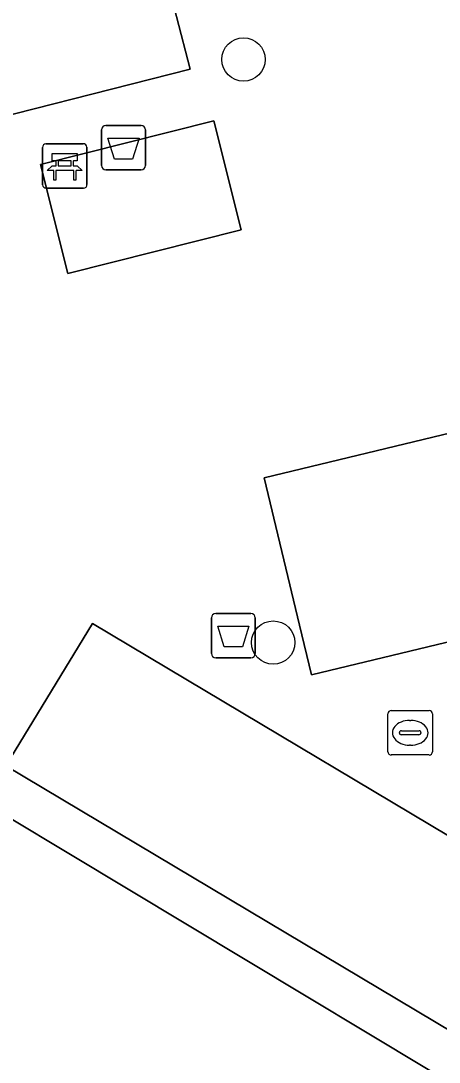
# Model space of a CAD drawing. Extents: x 158455 to 159797, y 387218 to 388672.
# Drawn here: x 159288.22 to 159297.64, y 388199.4 to 388222.86 of the extents above; entities that cross this region are included whole.
import ezdxf

# ---------------------------------------------------------------- set-up
doc = ezdxf.new("R2010")
doc.units = 0
for name, color, linetype in [('IMGEO_Afvalbak', 7, 'Continuous'), ('IMGEO_Bank', 7, 'Continuous'), ('IMGEO_Boom', 7, 'Continuous'), ('IMGEO_Kolk', 7, 'Continuous'), ('IMGEO_Rijbaan_lokaal_open', 7, 'Continuous'), ('IMGEO_Voetpad_open', 7, 'Continuous')]:
    doc.layers.add(name, color=color, linetype=linetype)

msp = doc.modelspace()

# ---------------------------------------------------------------- linework, layer by layer
at = {"layer": 'IMGEO_Afvalbak'}
for p, q in [((159290.135, 388220.499), (159290.925, 388220.499)), ((159290.925, 388220.499), (159290.135, 388220.499)), ((159290.035, 388219.599), (159290.035, 388220.399)), ((159290.035, 388220.399), (159290.035, 388219.599)), ((159291.025, 388220.399), (159291.025, 388219.599)), ((159291.025, 388219.599), (159291.025, 388220.399)), ((159290.925, 388219.499), (159290.135, 388219.499)), ((159290.135, 388219.499), (159290.925, 388219.499)), ((159292.509, 388208.608), (159292.509, 388209.408)), ((159292.509, 388209.408), (159292.509, 388208.608)), ((159292.609, 388209.508), (159293.399, 388209.508)), ((159293.399, 388209.508), (159292.609, 388209.508)), ((159293.499, 388209.408), (159293.499, 388208.608)), ((159293.499, 388208.608), (159293.499, 388209.408)), ((159293.399, 388208.508), (159292.609, 388208.508)), ((159292.609, 388208.508), (159293.399, 388208.508))]:
    msp.add_line(p, q, dxfattribs=at)
for points in [[(159290.178, 388220.213), (159290.882, 388220.213), (159290.733, 388219.743), (159290.327, 388219.743), (159290.178, 388220.213)], [(159292.652, 388209.222), (159293.356, 388209.222), (159293.207, 388208.752), (159292.801, 388208.752), (159292.652, 388209.222)]]:
    msp.add_lwpolyline(points, dxfattribs=at)
for centre, start, end in [((159290.135, 388220.399), 90, 180), ((159290.135, 388220.399), 90, 180), ((159290.925, 388220.399), 0, 90), ((159290.925, 388220.399), 360, 90), ((159290.135, 388219.599), 180, 270), ((159290.135, 388219.599), 180, 270), ((159290.925, 388219.599), 270, 0), ((159290.925, 388219.599), 270, 0), ((159292.609, 388209.408), 90, 180), ((159292.609, 388209.408), 90, 180), ((159293.399, 388209.408), 0, 90), ((159293.399, 388209.408), 360, 90), ((159292.609, 388208.608), 180, 270), ((159292.609, 388208.608), 180, 270), ((159293.399, 388208.608), 270, 0), ((159293.399, 388208.608), 270, 0)]:
    msp.add_arc(centre, 0.1, start, end, dxfattribs=at)
at = {"layer": 'IMGEO_Bank'}
for p, q in [((159288.708, 388219.163), (159288.708, 388220.004)), ((159288.708, 388220.004), (159288.708, 388219.163)), ((159288.783, 388220.088), (159289.624, 388220.088)), ((159289.624, 388220.088), (159288.783, 388220.088)), ((159289.708, 388220.013), (159289.708, 388219.172)), ((159289.708, 388219.172), (159289.708, 388220.013)), ((159289.017, 388219.594), (159289.017, 388219.7)), ((159289.061, 388219.7), (159289.061, 388219.594)), ((159289.349, 388219.706), (159289.067, 388219.706)), ((159289.355, 388219.594), (159289.355, 388219.7)), ((159289.399, 388219.7), (159289.399, 388219.594)), ((159289.405, 388219.486), (159289.012, 388219.486)), ((159289.067, 388219.588), (159289.349, 388219.588)), ((159289.633, 388219.088), (159288.792, 388219.088)), ((159288.792, 388219.088), (159289.633, 388219.088))]:
    msp.add_line(p, q, dxfattribs=at)
for points in [[(159289.011, 388219.706), (159288.925, 388219.706), (159288.925, 388219.867), (159289.488, 388219.867), (159289.488, 388219.706), (159289.405, 388219.706)], [(159288.955, 388219.486), (159288.813, 388219.486), (159288.925, 388219.588), (159289.011, 388219.588)], [(159289.005, 388219.479), (159289.005, 388219.272), (159288.962, 388219.272), (159288.962, 388219.479)], [(159289.405, 388219.588), (159289.488, 388219.588), (159289.6, 388219.486), (159289.461, 388219.486)], [(159289.455, 388219.479), (159289.455, 388219.272), (159289.411, 388219.272), (159289.411, 388219.479)]]:
    msp.add_lwpolyline(points, dxfattribs=at)
for centre, radius, start, end in [((159288.786, 388220.01), 0.0779, 92.4484, 184.2845), ((159288.786, 388220.01), 0.0779, 92.4484, 184.2845), ((159289.63, 388220.01), 0.0779, 2.4484, 94.2845), ((159289.63, 388220.01), 0.0779, 2.4484, 94.2845), ((159289.01, 388219.699), 0.00671, 2.8957, 87.1043), ((159289.067, 388219.699), 0.00671, 92.8957, 177.1043), ((159289.349, 388219.699), 0.00671, 2.8957, 87.1043), ((159289.406, 388219.699), 0.00671, 92.8957, 177.1043), ((159288.955, 388219.479), 0.00671, 2.8957, 87.1043), ((159289.012, 388219.479), 0.00671, 92.8957, 177.1043), ((159289.01, 388219.595), 0.00671, 272.8957, 357.1043), ((159289.067, 388219.595), 0.00671, 182.8957, 267.1043), ((159289.349, 388219.595), 0.00671, 272.8957, 357.1043), ((159289.406, 388219.595), 0.00671, 182.8957, 267.1043), ((159289.404, 388219.479), 0.00671, 2.8957, 87.1043), ((159289.461, 388219.479), 0.00671, 92.8957, 177.1043), ((159288.786, 388219.166), 0.0779, 182.4484, 274.2845), ((159288.786, 388219.166), 0.0779, 182.4484, 274.2845), ((159289.63, 388219.166), 0.0779, 272.4484, 4.2845), ((159289.63, 388219.166), 0.0779, 272.4484, 4.2845)]:
    msp.add_arc(centre, radius, start, end, dxfattribs=at)
at = {"layer": 'IMGEO_Boom'}
for centre in [(159293.233, 388221.988), (159293.902, 388208.85)]:
    msp.add_circle(centre, 0.489, dxfattribs=at)
at = {"layer": 'IMGEO_Kolk'}
for p, q in [((159296.561, 388207.318), (159297.413, 388207.318)), ((159296.486, 388206.392), (159296.486, 388207.244)), ((159296.974, 388207.098), (159296.999, 388207.098)), ((159297.487, 388207.244), (159297.487, 388206.392)), ((159296.745, 388206.812), (159296.745, 388206.824)), ((159296.788, 388206.861), (159297.186, 388206.861)), ((159297.229, 388206.824), (159297.229, 388206.812)), ((159297.183, 388206.775), (159296.785, 388206.775)), ((159296.997, 388206.538), (159296.972, 388206.538)), ((159297.413, 388206.318), (159296.561, 388206.318))]:
    msp.add_line(p, q, dxfattribs=at)
for points in [[(159296.561, 388207.318), (159297.413, 388207.318)], [(159296.486, 388206.392), (159296.486, 388207.244)], [(159297.487, 388207.244), (159297.487, 388206.392)], [(159297.413, 388206.318), (159296.561, 388206.318)]]:
    msp.add_lwpolyline(points, dxfattribs=at)
for centre, radius, start, end in [((159296.563, 388207.242), 0.0765, 91.552, 178.448), ((159296.563, 388207.242), 0.0765, 91.552, 178.448), ((159297.411, 388207.242), 0.0765, 1.552, 88.448), ((159297.411, 388207.242), 0.0765, 1.552, 88.448), ((159296.785, 388206.821), 0.0403, 85.8775, 175.7526), ((159296.782, 388206.811), 0.0366, 178.938, 274.7102), ((159297.186, 388206.818), 0.043, 264.8664, 352.4533), ((159297.19, 388206.823), 0.0386, 1.7309, 96.639), ((159296.563, 388206.394), 0.0765, 181.552, 268.448), ((159296.563, 388206.394), 0.0765, 181.552, 268.448), ((159297.411, 388206.394), 0.0765, 271.552, 358.448), ((159297.411, 388206.394), 0.0765, 271.552, 358.448)]:
    msp.add_arc(centre, radius, start, end, dxfattribs=at)
for centre, major_axis, ratio, start_param, end_param in [((159296.973, 388206.818), (-0.387, 0.002), 0.722429, 4.712389, 7.853982), ((159296.998, 388206.818), (-0.39, 0.002), 0.717154, 1.570796, 4.712389)]:
    msp.add_ellipse(centre, major_axis=major_axis, ratio=ratio, start_param=start_param, end_param=end_param, dxfattribs=at)
at = {"layer": 'IMGEO_Rijbaan_lokaal_open'}
msp.add_lwpolyline([(159337.443, 388197.497), (159321.923, 388193.851), (159314.219, 388191.941), (159313.792, 388193.866), (159313.745, 388194.065), (159312.214, 388200.728), (159312.118, 388201.147), (159305.943, 388199.687), (159305.976, 388199.531), (159305.888, 388199.512), (159305.585, 388199.443), (159305.493, 388199.83), (159305.662, 388199.867), (159305.64, 388199.96), (159304.264, 388199.661), (159298.692, 388198.451), (159285.247, 388206.534), (159282.727, 388202.35), (159296.599, 388193.998), (159312.829, 388186.418), (159315.657, 388187.105), (159337.246, 388192.351)], dxfattribs=at)
at = {"layer": 'IMGEO_Voetpad_open'}
msp.add_lwpolyline([(159277.934, 388210.931), (159282.07, 388208.444), (159285.247, 388206.534), (159298.692, 388198.451), (159304.264, 388199.661), (159305.64, 388199.96), (159304.118, 388206.505), (159303.939, 388206.456), (159303.834, 388206.843), (159304.018, 388206.895), (159302.442, 388213.492), (159302.275, 388213.455), (159302.183, 388213.841), (159302.326, 388213.907), (159299.101, 388227.481)], dxfattribs=at)
for points in [[(159292.029, 388221.77), (159291.11, 388225.334), (159281.99, 388223.061), (159284.367, 388219.794), (159285.137, 388219.984), (159286.297, 388220.312)], [(159281.99, 388223.061), (159291.11, 388225.334), (159292.029, 388221.77), (159286.297, 388220.312), (159285.137, 388219.984), (159284.367, 388219.794)], [(159289.278, 388217.169), (159293.18, 388218.152), (159292.562, 388220.604), (159288.66, 388219.621)], [(159288.66, 388219.621), (159292.562, 388220.604), (159293.18, 388218.152), (159289.278, 388217.169)], [(159299.19, 388209.188), (159298.122, 388213.63), (159293.697, 388212.566), (159294.496, 388209.244), (159294.765, 388208.124)], [(159298.122, 388213.63), (159299.19, 388209.188), (159294.765, 388208.124), (159294.496, 388209.244), (159293.697, 388212.566)], [(159289.834, 388209.284), (159287.882, 388206.073), (159298.389, 388199.8), (159300.377, 388202.984)], [(159289.834, 388209.284), (159300.377, 388202.984), (159298.389, 388199.8), (159287.882, 388206.073)]]:
    msp.add_lwpolyline(points, close=True, dxfattribs=at)

doc.saveas('drawing.dxf')
